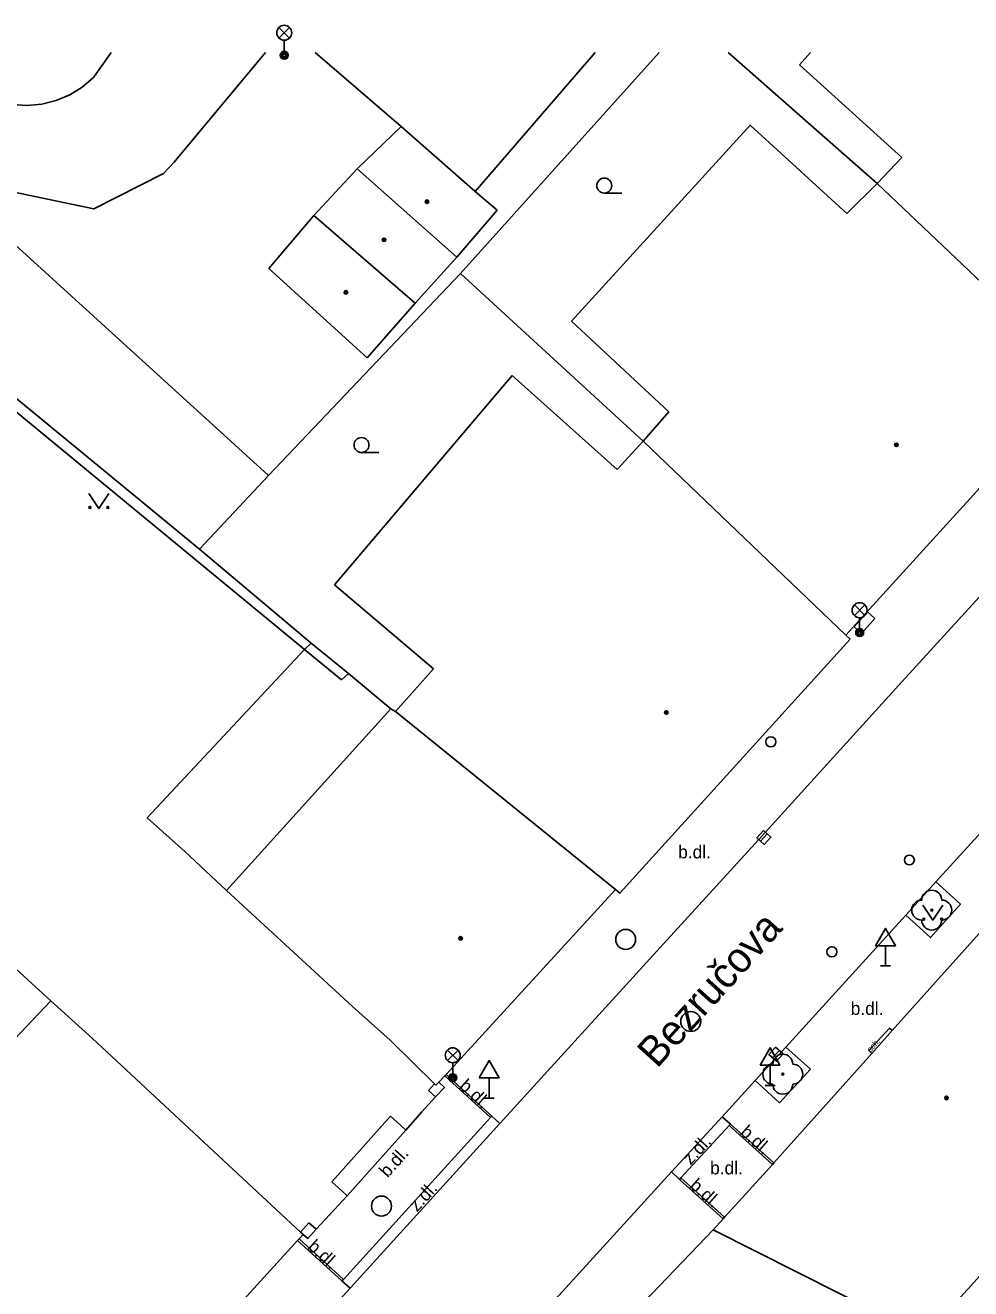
# Model space of a CAD drawing. Extents: x -598932 to -598196, y -1162207 to -1161504.
# Drawn here: x -598698.1 to -598650.8, y -1161567.1 to -1161503.8 of the extents above; entities that cross this region are included whole.
import ezdxf

# ---------------------------------------------------------------- set-up
doc = ezdxf.new("R2010")
doc.units = 0
for name, color, linetype in [('DOP - kresba z DSPS bez soueadnic', 7, 'Continuous'), ('DOP - rozhrani ploch obecne', 7, 'Continuous'), ('Level 22', 7, 'Continuous'), ('Level 24', 7, 'Continuous'), ('Level 27', 7, 'Continuous'), ('Level 28', 7, 'Continuous'), ('Level 33', 7, 'Continuous'), ('Level 34', 7, 'Continuous'), ('Level 36', 7, 'Continuous'), ('Level 39', 7, 'Continuous'), ('specificka linie pasportu komunikaci', 7, 'Continuous'), ('TM - budovy zdene_ betonove - VP', 7, 'Continuous'), ('TM - chodniky - VP', 7, 'Continuous'), ('TM - komunikace - VP', 7, 'Continuous'), ('TM - letecke snimky - pomocna linie', 7, 'Continuous'), ('TM - plot zdeny_ ohradni zed - VP', 7, 'Continuous'), ('TM - podezdivka plotu - VP', 7, 'Continuous'), ('TM - popis povrchu', 7, 'Continuous'), ('TM - poznamka', 7, 'Continuous'), ('TM - rozhrani mezi zpev. plochami mezi sebou - VP', 7, 'Continuous'), ('TM - rozhrani ploch obecne - VP', 7, 'Continuous'), ('TM - vjezd na pozemek', 7, 'Continuous'), ('TM - vstup do budovy - nerozlisene', 7, 'Continuous'), ('ulice', 7, 'Continuous')]:
    doc.layers.add(name, color=color, linetype=linetype)

msp = doc.modelspace()

# ---------------------------------------------------------------- linework, layer by layer
at = {"layer": 'DOP - kresba z DSPS bez soueadnic'}
for points in [[(-598684.14, -1161535.08), (-598707.43, -1161515.89)], [(-598682.28, -1161536.6), (-598684.14, -1161535.08)], [(-598682.28, -1161536.6), (-598681.93, -1161536.28)]]:
    msp.add_lwpolyline(points, dxfattribs=at)
at = {"layer": 'DOP - rozhrani ploch obecne'}
for points in [[(-598676.32, -1161516.24), (-598666.371, -1161505.182)], [(-598655.46, -1161511.74), (-598662.908, -1161505.182)], [(-598689.39, -1161530.06), (-598706.75, -1161515.78)], [(-598685.94, -1161526.36), (-598676.32, -1161516.24)], [(-598667.18, -1161524.65), (-598676.32, -1161516.24)], [(-598689.39, -1161530.06), (-598685.94, -1161526.36)], [(-598683.8, -1161534.76), (-598689.39, -1161530.06)], [(-598684.14, -1161535.08), (-598692.02, -1161543.52)], [(-598684.14, -1161535.08), (-598683.8, -1161534.76)], [(-598681.93, -1161536.28), (-598683.8, -1161534.76)], [(-598679.81, -1161538.05), (-598681.93, -1161536.28)], [(-598692.02, -1161543.52), (-598690.13, -1161545.2)], [(-598688.04, -1161547.15), (-598690.13, -1161545.2)], [(-598699.58, -1161550.19), (-598696.84, -1161552.69)]]:
    msp.add_lwpolyline(points, dxfattribs=at)
at = {"layer": 'Level 22'}
for centre in [(-598652.72, -1161548.14), (-598660.18, -1161556.36)]:
    msp.add_circle(centre, 0.05, dxfattribs=at)
for centre, start, end in [((-598652.72, -1161547.64), 0, 180), ((-598653.22, -1161548.14), 90, 270), ((-598652.22, -1161548.14), 270, 90), ((-598652.72, -1161548.64), 180, 0), ((-598660.18, -1161555.86), 0, 180), ((-598660.68, -1161556.36), 90, 270), ((-598659.68, -1161556.36), 270, 90), ((-598660.18, -1161556.86), 180, 0)]:
    msp.add_arc(centre, 0.5, start, end, dxfattribs=at)
at = {"layer": 'Level 24'}
msp.add_lwpolyline([(-598656.237, -1161534.279), (-598655.571, -1161533.534), (-598655.943, -1161533.201), (-598656.609, -1161533.946)], close=True, dxfattribs=at)
at = {"layer": 'Level 27'}
for p, q in [((-598660.962, -1161544.315), (-598661.298, -1161544.685)), ((-598660.352, -1161555.175), (-598660.688, -1161555.545))]:
    msp.add_line(p, q, dxfattribs=at)
for points in [[(-598661.147, -1161544.147), (-598661.483, -1161544.517), (-598661.113, -1161544.853), (-598660.777, -1161544.483)], [(-598660.537, -1161555.007), (-598660.873, -1161555.377), (-598660.503, -1161555.713), (-598660.167, -1161555.343)]]:
    msp.add_lwpolyline(points, close=True, dxfattribs=at)
for centre in [(-598668.05, -1161549.61), (-598664.79, -1161553.72), (-598680.28, -1161562.97)]:
    msp.add_circle(centre, 0.5, dxfattribs=at)
at = {"layer": 'Level 28'}
for centre in [(-598660.78, -1161539.71), (-598653.84, -1161545.63), (-598657.72, -1161550.23)]:
    msp.add_circle(centre, 0.25, dxfattribs=at)
at = {"layer": 'Level 33'}
for p, q in [((-598685.415, -1161504.45), (-598684.885, -1161503.92)), ((-598685.415, -1161503.92), (-598684.885, -1161504.45)), ((-598685.15, -1161504.56), (-598685.15, -1161505.31)), ((-598656.595, -1161533.38), (-598656.065, -1161532.85)), ((-598656.595, -1161532.85), (-598656.065, -1161533.38)), ((-598656.33, -1161533.49), (-598656.33, -1161534.24)), ((-598676.975, -1161555.68), (-598676.445, -1161555.15)), ((-598676.975, -1161555.15), (-598676.445, -1161555.68)), ((-598676.71, -1161555.79), (-598676.71, -1161556.54))]:
    msp.add_line(p, q, dxfattribs=at)
for centre, radius in [((-598685.15, -1161504.185), 0.375), ((-598685.15, -1161505.31), 0.2), ((-598685.15, -1161505.31), 0.145), ((-598685.15, -1161505.31), 0.0876), ((-598656.33, -1161533.115), 0.375), ((-598656.33, -1161534.24), 0.2), ((-598656.33, -1161534.24), 0.145), ((-598656.33, -1161534.24), 0.0876), ((-598676.71, -1161555.415), 0.375), ((-598676.71, -1161556.54), 0.2), ((-598676.71, -1161556.54), 0.145), ((-598676.71, -1161556.54), 0.0876)]:
    msp.add_circle(centre, radius, dxfattribs=at)
at = {"layer": 'Level 34'}
for p, q in [((-598655.03, -1161549.922), (-598655.03, -1161550.94)), ((-598655.28, -1161550.94), (-598654.78, -1161550.94)), ((-598660.82, -1161555.902), (-598660.82, -1161556.92)), ((-598674.88, -1161556.542), (-598674.88, -1161557.56)), ((-598661.07, -1161556.92), (-598660.57, -1161556.92)), ((-598675.13, -1161557.56), (-598674.63, -1161557.56))]:
    msp.add_line(p, q, dxfattribs=at)
for points in [[(-598655.53, -1161549.922), (-598654.53, -1161549.922), (-598655.03, -1161549.056)], [(-598661.32, -1161555.902), (-598660.32, -1161555.902), (-598660.82, -1161555.036)], [(-598675.38, -1161556.542), (-598674.38, -1161556.542), (-598674.88, -1161555.676)]]:
    msp.add_lwpolyline(points, close=True, dxfattribs=at)
at = {"layer": 'Level 36'}
for p, q in [((-598669.12, -1161512.215), (-598668.245, -1161512.215)), ((-598681.28, -1161525.215), (-598680.405, -1161525.215))]:
    msp.add_line(p, q, dxfattribs=at)
for points in [[(-598694.93, -1161527.27), (-598694.43, -1161528.02), (-598693.93, -1161527.27)], [(-598653.17, -1161547.89), (-598652.67, -1161548.64), (-598652.17, -1161547.89)]]:
    msp.add_lwpolyline(points, dxfattribs=at)
for centre, radius in [((-598669.12, -1161511.84), 0.375), ((-598681.28, -1161524.84), 0.375), ((-598694.88, -1161527.97), 0.05), ((-598693.981, -1161527.97), 0.05), ((-598653.12, -1161548.59), 0.05), ((-598652.221, -1161548.59), 0.05)]:
    msp.add_circle(centre, radius, dxfattribs=at)
at = {"layer": 'Level 39'}
for centre, radius in [((-598678, -1161512.65), 0.09), ((-598678, -1161512.65), 0.0398), ((-598680.15, -1161514.56), 0.09), ((-598680.15, -1161514.56), 0.0398), ((-598682.06, -1161517.19), 0.09), ((-598682.06, -1161517.19), 0.0398), ((-598654.49, -1161524.83), 0.09), ((-598654.49, -1161524.83), 0.0398), ((-598666.01, -1161538.24), 0.09), ((-598666.01, -1161538.24), 0.0398), ((-598676.32, -1161549.56), 0.09), ((-598676.32, -1161549.56), 0.0398), ((-598651.98, -1161557.55), 0.09), ((-598651.98, -1161557.55), 0.0398)]:
    msp.add_circle(centre, radius, dxfattribs=at)
at = {"layer": 'specificka linie pasportu komunikaci'}
msp.add_lwpolyline([(-598707.78, -1161506.49), (-598702.83, -1161510.09), (-598699.82, -1161511.93), (-598694.69, -1161513.01), (-598691.19, -1161511.24), (-598690.67, -1161510.67), (-598686.094, -1161505.182)], dxfattribs=at)
at = {"layer": 'TM - budovy zdene_ betonove - VP'}
for points in [[(-598683.597, -1161505.182), (-598679.29, -1161508.89)], [(-598669.579, -1161505.182), (-598675.58, -1161512.13)], [(-598659.35, -1161505.79), (-598658.799, -1161505.182)], [(-598654.21, -1161510.43), (-598659.35, -1161505.79)], [(-598681.5, -1161511.01), (-598679.29, -1161508.89)], [(-598679.29, -1161508.89), (-598675.58, -1161512.13)], [(-598670.77, -1161518.63), (-598661.82, -1161508.81), (-598656.97, -1161513.24)], [(-598655.46, -1161511.74), (-598654.21, -1161510.43)], [(-598683.66, -1161513.34), (-598681.5, -1161511.01)], [(-598681.5, -1161511.01), (-598676.5, -1161515.43)], [(-598656.97, -1161513.24), (-598655.46, -1161511.74)], [(-598655.46, -1161511.74), (-598645.25, -1161521.42)], [(-598674.49, -1161513.08), (-598675.58, -1161512.13)], [(-598674.49, -1161513.08), (-598676.5, -1161515.43)], [(-598685.92, -1161515.99), (-598683.66, -1161513.34)], [(-598683.66, -1161513.34), (-598678.59, -1161517.73)], [(-598676.5, -1161515.43), (-598678.59, -1161517.73)], [(-598681, -1161520.47), (-598685.92, -1161515.99)], [(-598678.59, -1161517.73), (-598681, -1161520.47)], [(-598665.89, -1161523.17), (-598670.77, -1161518.63)], [(-598682.63, -1161531.85), (-598673.73, -1161521.35)], [(-598673.73, -1161521.35), (-598668.47, -1161526.06)], [(-598645.25, -1161521.42), (-598657.03, -1161534.36)], [(-598667.18, -1161524.65), (-598665.89, -1161523.17)], [(-598668.47, -1161526.06), (-598667.18, -1161524.65)], [(-598667.18, -1161524.65), (-598657.03, -1161534.36)], [(-598677.68, -1161536.06), (-598682.63, -1161531.85)], [(-598656.81, -1161534.56), (-598668.34, -1161547.3)], [(-598657.03, -1161534.36), (-598656.81, -1161534.56)], [(-598679.58, -1161538.19), (-598677.68, -1161536.06)], [(-598688.04, -1161547.15), (-598679.81, -1161538.05)], [(-598679.58, -1161538.19), (-598679.81, -1161538.05)], [(-598679.58, -1161538.19), (-598668.56, -1161547.1)], [(-598681.73, -1161552.97), (-598688.04, -1161547.15)], [(-598668.56, -1161547.1), (-598677.04, -1161556.37)], [(-598668.34, -1161547.3), (-598668.56, -1161547.1)], [(-598660.63, -1161560.8), (-598655.72, -1161555.32), (-598654.7, -1161554.18), (-598648.03, -1161546.73)], [(-598700.16, -1161556.18), (-598696.84, -1161552.69)], [(-598696.84, -1161552.69), (-598694.75, -1161554.58)], [(-598679.85, -1161554.66), (-598681.73, -1161552.97)], [(-598694.75, -1161554.58), (-598684.33, -1161564.27), (-598684.21, -1161564.39)], [(-598677.55, -1161556.91), (-598677.62, -1161556.84), (-598679.85, -1161554.66)], [(-598677.11, -1161556.44), (-598677.41, -1161556.76), (-598677.55, -1161556.91)], [(-598677.04, -1161556.37), (-598677.11, -1161556.44)], [(-598644.87, -1161560.47), (-598653.06, -1161569.51)], [(-598662.72, -1161563.11), (-598661.01, -1161561.23)], [(-598661.01, -1161561.23), (-598660.69, -1161560.88)], [(-598660.69, -1161560.88), (-598660.63, -1161560.8)], [(-598663.1, -1161563.53), (-598662.72, -1161563.11)], [(-598663.67, -1161564.16), (-598663.17, -1161563.61)], [(-598663.17, -1161563.61), (-598663.1, -1161563.53)], [(-598684.21, -1161564.39), (-598684.41, -1161564.61)], [(-598676.31, -1161577.36), (-598663.67, -1161564.16)], [(-598663.67, -1161564.16), (-598653.06, -1161569.51)], [(-598684.48, -1161564.69), (-598697.83, -1161579.35)], [(-598684.41, -1161564.61), (-598684.48, -1161564.69)]]:
    msp.add_lwpolyline(points, dxfattribs=at)
at = {"layer": 'TM - chodniky - VP'}
for points in [[(-598654.02, -1161548.39), (-598652.78, -1161549.52), (-598651.28, -1161547.84), (-598652.51, -1161546.72)], [(-598661.56, -1161556.68), (-598660.35, -1161557.79), (-598658.8, -1161556.11), (-598660.03, -1161555)]]:
    msp.add_lwpolyline(points, dxfattribs=at)
at = {"layer": 'TM - komunikace - VP'}
for points in [[(-598674.35, -1161558.83), (-598666.32, -1161550.01), (-598661.22, -1161544.42), (-598654.38, -1161536.89), (-598642.62, -1161524), (-598630.9, -1161511.13), (-598625.488, -1161505.182)], [(-598650.05, -1161544.02), (-598652.51, -1161546.72)], [(-598652.51, -1161546.72), (-598654.02, -1161548.39)], [(-598654.02, -1161548.39), (-598660.03, -1161555)], [(-598660.03, -1161555), (-598661.56, -1161556.68)], [(-598661.56, -1161556.68), (-598663.21, -1161558.49)], [(-598663.21, -1161558.49), (-598665.76, -1161561.26)], [(-598681.85, -1161567.08), (-598674.35, -1161558.83)], [(-598665.76, -1161561.26), (-598676.01, -1161572.51)], [(-598699.54, -1161586.56), (-598695.23, -1161581.73), (-598681.85, -1161567.08)]]:
    msp.add_lwpolyline(points, dxfattribs=at)
at = {"layer": 'TM - letecke snimky - pomocna linie'}
for points in [[(-598703.363, -1161505.182), (-598700.79, -1161506.97), (-598700.156, -1161507.343), (-598699.472, -1161507.614), (-598698.754, -1161507.776), (-598698.019, -1161507.825), (-598697.286, -1161507.76), (-598696.572, -1161507.583), (-598695.894, -1161507.297), (-598695.268, -1161506.909), (-598694.71, -1161506.43), (-598693.818, -1161505.182)], [(-598707.78, -1161506.49), (-598685.94, -1161526.36)]]:
    msp.add_lwpolyline(points, dxfattribs=at)
at = {"layer": 'TM - plot zdeny_ ohradni zed - VP'}
for points in [[(-598677.92, -1161557.18), (-598677.62, -1161556.84)], [(-598679.831, -1161558.457), (-598679.331, -1161558.919), (-598679.06, -1161559.17)], [(-598679.06, -1161559.17), (-598678.26, -1161558.25)], [(-598681.99, -1161562.46), (-598682.014, -1161562.437), (-598682.263, -1161562.207), (-598682.761, -1161561.747)], [(-598682.87, -1161563.39), (-598681.99, -1161562.46)], [(-598684.33, -1161564.27), (-598683.91, -1161563.8)]]:
    msp.add_lwpolyline(points, dxfattribs=at)
at = {"layer": 'TM - podezdivka plotu - VP'}
for points in [[(-598677.57, -1161557.5), (-598677.13, -1161557.02), (-598677.41, -1161556.76)], [(-598677.92, -1161557.18), (-598677.57, -1161557.5)], [(-598684.21, -1161564.39), (-598683.97, -1161564.6), (-598683.55, -1161564.12)], [(-598683.55, -1161564.12), (-598683.91, -1161563.8)]]:
    msp.add_lwpolyline(points, dxfattribs=at)
at = {"layer": 'TM - rozhrani mezi zpev. plochami mezi sebou - VP'}
for points in [[(-598674.82, -1161558.53), (-598677.11, -1161556.44)], [(-598677.04, -1161556.37), (-598674.76, -1161558.46)], [(-598682.19, -1161566.64), (-598674.82, -1161558.53)], [(-598674.82, -1161558.53), (-598674.76, -1161558.46)], [(-598674.76, -1161558.46), (-598674.35, -1161558.83)], [(-598662.8, -1161558.86), (-598663.21, -1161558.49)], [(-598681.99, -1161562.46), (-598679.06, -1161559.17)], [(-598662.87, -1161558.93), (-598665.28, -1161561.56)], [(-598662.8, -1161558.86), (-598662.87, -1161558.93)], [(-598660.69, -1161560.88), (-598662.87, -1161558.93)], [(-598660.63, -1161560.8), (-598662.8, -1161558.86)], [(-598665.35, -1161561.63), (-598665.76, -1161561.26)], [(-598665.28, -1161561.56), (-598665.35, -1161561.63)], [(-598663.17, -1161563.61), (-598665.35, -1161561.63)], [(-598663.1, -1161563.53), (-598665.28, -1161561.56)], [(-598684.48, -1161564.69), (-598682.26, -1161566.71)], [(-598684.41, -1161564.61), (-598682.19, -1161566.64)], [(-598682.26, -1161566.71), (-598682.19, -1161566.64)], [(-598682.26, -1161566.71), (-598681.85, -1161567.08)]]:
    msp.add_lwpolyline(points, dxfattribs=at)
at = {"layer": 'TM - rozhrani ploch obecne - VP'}
msp.add_lwpolyline([(-598655.72, -1161555.32), (-598655.87, -1161555.18), (-598654.83, -1161554.06), (-598654.7, -1161554.18)], dxfattribs=at)
at = {"layer": 'TM - vjezd na pozemek'}
for points in [[(-598678.26, -1161558.25), (-598677.57, -1161557.5)], [(-598682.761, -1161561.747), (-598679.831, -1161558.457)], [(-598683.55, -1161564.12), (-598682.87, -1161563.39)]]:
    msp.add_lwpolyline(points, dxfattribs=at)
at = {"layer": 'TM - vstup do budovy - nerozlisene'}
msp.add_lwpolyline([(-598661.01, -1161561.23), (-598662.72, -1161563.11)], dxfattribs=at)

# ---------------------------------------------------------------- texts
at = {"layer": 'TM - popis povrchu'}
for p in [(-598665.42, -1161545.55), (-598656.78, -1161553.39), (-598663.82, -1161561.38)]:
    msp.add_text('b.dl.', height=0.65, dxfattribs=at).set_placement(p)
for s, rotation, p in [('b.dl.', 317.79, (-598676.43, -1161557.02)), ('b.dl.', 318.39, (-598662.36, -1161559.34)), ('z.dl.', 46.93, (-598664.8, -1161560.94)), ('b.dl.', 48, (-598679.97, -1161561.58)), ('z.dl.', 47.61, (-598678.5, -1161563.29)), ('b.dl.', 318.39, (-598664.89, -1161562.01)), ('b.dl.', 317.79, (-598684.02, -1161565.07))]:
    msp.add_text(s, height=0.65, rotation=rotation, dxfattribs=at).set_placement(p)
at = {"layer": 'TM - poznamka'}
msp.add_text('sch.', height=0.3, rotation=47.12108, dxfattribs=at).set_placement((-598655.78, -1161555.28))
at = {"layer": 'ulice'}
msp.add_text('Bezručova', height=1.5, rotation=47.86938, dxfattribs=at).set_placement((-598666.483, -1161556.109))

doc.saveas('drawing.dxf')
